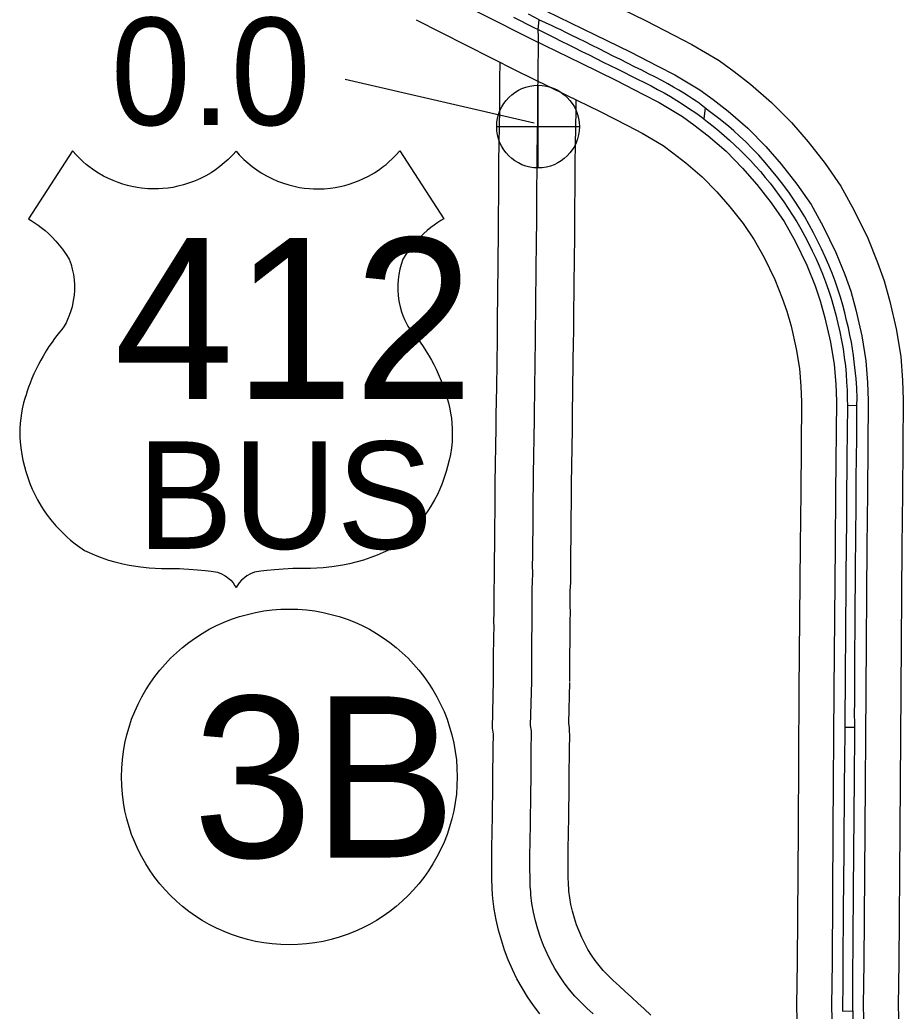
# Model space of a CAD drawing. Extents: x 31699 to 244310, y -8841 to 11474.
# Drawn here: x 135171.6 to 135403.1, y -1536.9 to -1277 of the extents above; entities that cross this region are included whole.
import ezdxf

# ---------------------------------------------------------------- set-up
doc = ezdxf.new("R2010")
doc.units = 0
for name, color, linetype in [('B_Logo', 7, 'Continuous'), ('Level 21', 7, 'Continuous'), ('R_Border Notes', 7, 'Continuous'), ('S_AREA_CALC', 7, 'Continuous'), ('S_WALL_ANNOT', 7, 'Continuous')]:
    doc.layers.add(name, color=color, linetype=linetype)

msp = doc.modelspace()

# ---------------------------------------------------------------- linework, layer by layer
for points in [[(135228.26, -1311.43), (135227.4, -1312.4), (135226.21, -1313.6), (135225.16, -1314.55), (135224.01, -1315.49), (135222.84, -1316.34), (135221.69, -1317.1), (135220.3, -1317.91), (135218.93, -1318.61), (135217.4, -1319.28), (135215.78, -1319.88), (135214.45, -1320.29), (135213.02, -1320.66), (135211.64, -1320.93), (135210.42, -1321.12), (135209.06, -1321.26), (135207.94, -1321.32), (135206.55, -1321.34), (135205.13, -1321.29), (135203.48, -1321.14), (135202.32, -1320.98), (135200.96, -1320.72), (135199.77, -1320.44), (135198.57, -1320.1), (135197.36, -1319.69), (135196.02, -1319.17), (135194.83, -1318.64), (135193.55, -1317.99), (135192.01, -1317.1), (135190.6, -1316.16), (135189.67, -1315.48), (135188.95, -1314.9), (135188.19, -1314.25), (135187.36, -1313.48), (135186.41, -1312.52), (135185.36, -1311.34), (135173.82, -1329.18), (135174.56, -1329.62), (135175.34, -1330.13), (135176.35, -1330.83), (135177.16, -1331.44), (135178.18, -1332.27), (135179.08, -1333.06), (135179.94, -1333.89), (135181.01, -1335.02), (135181.91, -1336.06), (135182.76, -1337.15), (135183.75, -1338.55), (135184.5, -1339.75), (135184.99, -1341.16), (135185.32, -1342.36), (135185.61, -1343.78), (135185.8, -1345.2), (135185.88, -1346.48), (135185.88, -1347.94), (135185.79, -1349.17), (135185.67, -1350.17), (135185.51, -1351.12), (135185.26, -1352.22), (135184.87, -1353.57), (135184.54, -1354.5), (135184.1, -1355.57), (135183.68, -1356.45), (135183.2, -1357.36), (135182.61, -1358.18), (135181.99, -1358.93), (135181.3, -1359.79), (135180.69, -1360.59), (135180.02, -1361.51), (135179.22, -1362.67), (135178.5, -1363.77), (135177.66, -1365.16), (135177.04, -1366.27), (135176.45, -1367.38), (135175.84, -1368.59), (135175.29, -1369.79), (135174.76, -1371.03), (135174.26, -1372.28), (135173.88, -1373.31), (135173.54, -1374.33), (135173.2, -1375.35), (135172.91, -1376.29), (135172.58, -1377.45), (135172.23, -1378.97), (135172.01, -1380.13), (135171.82, -1381.41), (135171.68, -1382.75), (135171.59, -1384.25), (135171.58, -1385.6), (135171.59, -1386.47), (135171.65, -1387.6), (135171.81, -1389.25), (135172.08, -1391), (135172.37, -1392.45), (135172.8, -1394.11), (135173.17, -1395.39), (135173.68, -1397.02), (135174.23, -1398.54), (135174.84, -1400.01), (135175.49, -1401.41), (135176.23, -1402.83)], [(135228.26, -1311.43), (135229.11, -1312.4), (135230.3, -1313.6), (135231.35, -1314.55), (135232.51, -1315.49), (135233.67, -1316.34), (135234.83, -1317.1), (135236.21, -1317.91), (135237.59, -1318.61), (135239.11, -1319.28), (135240.73, -1319.88), (135242.07, -1320.29), (135243.5, -1320.66), (135244.87, -1320.93), (135246.1, -1321.12), (135247.46, -1321.26), (135248.57, -1321.32), (135249.96, -1321.34), (135251.39, -1321.29), (135253.04, -1321.14), (135254.19, -1320.98), (135255.56, -1320.72), (135256.74, -1320.44), (135257.94, -1320.1), (135259.15, -1319.69), (135260.5, -1319.17), (135261.68, -1318.64), (135262.97, -1317.99), (135264.51, -1317.1), (135265.92, -1316.16), (135266.84, -1315.48), (135267.57, -1314.9), (135268.32, -1314.25), (135269.15, -1313.48), (135270.1, -1312.52), (135271.15, -1311.34), (135282.69, -1329.18), (135281.95, -1329.62), (135281.17, -1330.13), (135280.16, -1330.83), (135279.35, -1331.44), (135278.33, -1332.27), (135277.44, -1333.06), (135276.58, -1333.89), (135275.5, -1335.02), (135274.6, -1336.06), (135273.75, -1337.15), (135272.76, -1338.55), (135272.01, -1339.75), (135271.53, -1341.16), (135271.2, -1342.36), (135270.91, -1343.78), (135270.72, -1345.2), (135270.63, -1346.48), (135270.64, -1347.94), (135270.72, -1349.17), (135270.84, -1350.17), (135271, -1351.12), (135271.25, -1352.22), (135271.64, -1353.57), (135271.97, -1354.5), (135272.41, -1355.57), (135272.83, -1356.45), (135273.32, -1357.36), (135273.9, -1358.18), (135274.52, -1358.93), (135275.21, -1359.79), (135275.82, -1360.59), (135276.49, -1361.51), (135277.3, -1362.67), (135278.01, -1363.77), (135278.85, -1365.16), (135279.48, -1366.27), (135280.07, -1367.38), (135280.67, -1368.59), (135281.22, -1369.79), (135281.76, -1371.03), (135282.25, -1372.28), (135282.63, -1373.31), (135282.98, -1374.33), (135283.31, -1375.35), (135283.61, -1376.29), (135283.93, -1377.45), (135284.28, -1378.97), (135284.5, -1380.13), (135284.69, -1381.41), (135284.83, -1382.75), (135284.92, -1384.25), (135284.94, -1385.6), (135284.92, -1386.47), (135284.86, -1387.6), (135284.7, -1389.25), (135284.44, -1391), (135284.14, -1392.45), (135283.71, -1394.11), (135283.34, -1395.39), (135282.83, -1397.02), (135282.28, -1398.54), (135281.67, -1400.01), (135281.02, -1401.41), (135280.29, -1402.83)], [(135176.23, -1402.83), (135177.2, -1404.51), (135177.97, -1405.71), (135178.75, -1406.83), (135179.72, -1408.11), (135180.99, -1409.62), (135182.03, -1410.74), (135182.9, -1411.62), (135183.93, -1412.58), (135184.89, -1413.41), (135186.05, -1414.33), (135187.28, -1415.24), (135188.52, -1416.08), (135189.73, -1416.65), (135191.31, -1417.33), (135192.89, -1417.94), (135194.85, -1418.61), (135196.5, -1419.1), (135198.55, -1419.62), (135200.24, -1419.97), (135203.17, -1420.44), (135205.46, -1420.67), (135207.05, -1420.77), (135208.75, -1420.81), (135210.61, -1420.8), (135212.15, -1420.82), (135213.39, -1420.86), (135214.59, -1420.91), (135215.91, -1420.99), (135218.14, -1421.17), (135220.16, -1421.38), (135221.77, -1421.58), (135223.38, -1421.82), (135224.46, -1422.23), (135225.4, -1422.75), (135225.98, -1423.16), (135226.86, -1423.93), (135227.48, -1424.63), (135227.97, -1425.34), (135228.26, -1425.83)], [(135280.29, -1402.83), (135279.32, -1404.51), (135278.55, -1405.71), (135277.76, -1406.83), (135276.79, -1408.11), (135275.52, -1409.62), (135274.49, -1410.74), (135273.61, -1411.62), (135272.58, -1412.58), (135271.62, -1413.41), (135270.47, -1414.33), (135269.23, -1415.24), (135268, -1416.08), (135266.78, -1416.65), (135265.2, -1417.33), (135263.62, -1417.94), (135261.67, -1418.61), (135260.01, -1419.1), (135257.97, -1419.62), (135256.27, -1419.97), (135253.34, -1420.44), (135251.05, -1420.67), (135249.46, -1420.77), (135247.77, -1420.81), (135245.9, -1420.8), (135244.36, -1420.82), (135243.12, -1420.86), (135241.92, -1420.91), (135240.6, -1420.99), (135238.37, -1421.17), (135236.36, -1421.38), (135234.74, -1421.58), (135233.13, -1421.82), (135232.05, -1422.23), (135231.12, -1422.75), (135230.53, -1423.16), (135229.66, -1423.93), (135229.04, -1424.63), (135228.54, -1425.34), (135228.26, -1425.83)]]:
    msp.add_lwpolyline(points)
at = {"layer": 'B_Logo'}
for points in [[(135307.66, -1277.05), (135304.89, -1275.5)], [(135300.98, -1276.33), (135302.76, -1277.23), (135304.55, -1278.13), (135306.33, -1279.04), (135307.45, -1279.6)], [(135307.45, -1279.6), (135307.66, -1277.05)], [(135332.72, -1289.32), (135330.85, -1288.39), (135328.98, -1287.46), (135327.11, -1286.53), (135325.26, -1285.59), (135323.41, -1284.66), (135321.57, -1283.74), (135319.74, -1282.83), (135317.96, -1281.95), (135316.29, -1281.13), (135314.73, -1280.36), (135313.34, -1279.68), (135312.14, -1279.09), (135311.13, -1278.63), (135307.6, -1277.02)], [(135306.57, -1373.43), (135306.74, -1360.82), (135306.75, -1359.49), (135306.76, -1358.06), (135306.78, -1356.53), (135306.79, -1354.92), (135306.81, -1353.26), (135306.83, -1351.53), (135306.85, -1349.74), (135306.87, -1347.88), (135306.89, -1345.96), (135306.92, -1343.99), (135306.94, -1341.97), (135306.96, -1339.91), (135306.99, -1337.82), (135307.01, -1335.7), (135307.03, -1333.56), (135307.05, -1331.37), (135307.06, -1329.16), (135307.07, -1326.92), (135307.09, -1324.64), (135307.1, -1322.34), (135307.12, -1320.03), (135307.14, -1317.71), (135307.15, -1315.39), (135307.17, -1313.08), (135307.2, -1310.94), (135307.25, -1308.49), (135307.3, -1306.21), (135307.34, -1303.95), (135307.36, -1301.7), (135307.37, -1299.45), (135307.38, -1297.22), (135307.39, -1294.97), (135307.41, -1292.73), (135307.43, -1290.5), (135307.46, -1288.26), (135307.49, -1286.02), (135307.51, -1283.79), (135307.53, -1281.59), (135307.45, -1279.6)], [(135307.45, -1279.6), (135308.1, -1279.92), (135309.88, -1280.81), (135311.66, -1281.69), (135313.46, -1282.59), (135315.27, -1283.49), (135317.09, -1284.4), (135318.93, -1285.32), (135320.77, -1286.24), (135322.61, -1287.16), (135324.46, -1288.08), (135326.29, -1288.98), (135328.11, -1289.88), (135329.91, -1290.78), (135331.7, -1291.67), (135333.49, -1292.57), (135335.27, -1293.47), (135337.02, -1294.36), (135338.76, -1295.26), (135340.47, -1296.18), (135342.16, -1297.14), (135343.82, -1298.16), (135345.48, -1299.21), (135347.12, -1300.31), (135348.74, -1301.44), (135350.32, -1302.58), (135350.95, -1303.06)], [(135352.36, -1301.08), (135350.28, -1299.39), (135349.65, -1298.86), (135348.85, -1298.31), (135347.89, -1297.69), (135346.81, -1297.01), (135345.62, -1296.26), (135344.33, -1295.48), (135342.94, -1294.66), (135341.44, -1293.82), (135339.84, -1292.95), (135338.16, -1292.07), (135336.4, -1291.17), (135334.59, -1290.25), (135332.72, -1289.32)], [(135351.19, -1300.13), (135350.83, -1302.97)], [(135391.01, -1378.1), (135391.06, -1376.06), (135391.04, -1375.32), (135391, -1374.46), (135390.94, -1373.46), (135390.86, -1372.32), (135390.76, -1371.05), (135390.63, -1369.67), (135390.48, -1368.19), (135390.31, -1366.63), (135390.09, -1365), (135389.85, -1363.29), (135389.54, -1361.5), (135389.17, -1359.65), (135388.76, -1357.75), (135388.3, -1355.8), (135387.81, -1353.81), (135387.27, -1351.78), (135386.66, -1349.72), (135385.99, -1347.64), (135385.27, -1345.54), (135384.48, -1343.42), (135383.62, -1341.29), (135382.71, -1339.16), (135381.73, -1337.03), (135380.7, -1334.92), (135379.62, -1332.82), (135378.49, -1330.74), (135377.3, -1328.66), (135376.03, -1326.6), (135374.7, -1324.54), (135373.29, -1322.49), (135371.81, -1320.44), (135370.26, -1318.41), (135368.63, -1316.4), (135366.95, -1314.43), (135365.25, -1312.53), (135363.53, -1310.73), (135361.85, -1309.04), (135360.23, -1307.5), (135358.72, -1306.11), (135357.35, -1304.92), (135356.15, -1303.94), (135355.14, -1303.13), (135354.45, -1302.59), (135352.37, -1301.09)], [(135350.95, -1303.06), (135351.86, -1303.75), (135353.35, -1304.93), (135354.81, -1306.13), (135356.23, -1307.34), (135357.62, -1308.59), (135359, -1309.87), (135360.37, -1311.18), (135361.72, -1312.52), (135363.06, -1313.91), (135364.39, -1315.34), (135365.7, -1316.81), (135366.97, -1318.32), (135368.22, -1319.88), (135369.46, -1321.47), (135370.65, -1323.09), (135371.83, -1324.75), (135372.98, -1326.46), (135374.1, -1328.22), (135375.2, -1330.01), (135376.27, -1331.84), (135377.32, -1333.71), (135378.32, -1335.6), (135379.28, -1337.53), (135380.21, -1339.5), (135381.09, -1341.53), (135381.93, -1343.6), (135382.73, -1345.71), (135383.5, -1347.85), (135384.21, -1350.01), (135384.87, -1352.19), (135385.47, -1354.39), (135386.03, -1356.6), (135386.53, -1358.82), (135386.97, -1361.05), (135387.36, -1363.28), (135387.69, -1365.51), (135387.97, -1367.71), (135388.13, -1369.86), (135388.28, -1372), (135388.41, -1374.13), (135388.47, -1376.25), (135388.49, -1378.17)], [(135305.74, -1450.47), (135305.74, -1448.52), (135305.74, -1446.56), (135305.74, -1444.57), (135305.76, -1442.58), (135305.79, -1440.58), (135305.82, -1438.56), (135305.87, -1436.56), (135305.86, -1434.5), (135305.89, -1432.44), (135305.87, -1430.53), (135305.87, -1427.92), (135305.87, -1426.26), (135305.99, -1424.22), (135306.01, -1422.12), (135305.99, -1419.96), (135306.01, -1417.81), (135306.03, -1415.64), (135306.06, -1413.44), (135306.1, -1411.25), (135306.11, -1408.97), (135306.13, -1406.68), (135306.15, -1404.37), (135306.16, -1402.04), (135306.18, -1399.68), (135306.2, -1397.31), (135306.23, -1394.92), (135306.27, -1392.53), (135306.32, -1390.15), (135306.37, -1387.76), (135306.4, -1385.39), (135306.44, -1383.03), (135306.47, -1380.72), (135306.57, -1373.43)], [(135388.49, -1378.17), (135388.49, -1378.38), (135388.49, -1380.52), (135388.46, -1382.69), (135388.44, -1384.91), (135388.4, -1387.17), (135388.37, -1389.46), (135388.35, -1391.78)], [(135391, -1378.11), (135388.49, -1378.17)], [(135390.96, -1385.9), (135390.97, -1383.96), (135390.97, -1382.33), (135390.97, -1381.04), (135390.97, -1381.03), (135391.01, -1378.11)], [(135390.45, -1462.47), (135390.38, -1457.92), (135390.41, -1456.74), (135390.41, -1455.43), (135390.41, -1454), (135390.41, -1452.44), (135390.41, -1450.76), (135390.43, -1448.97), (135390.44, -1447.06), (135390.45, -1445.05), (135390.46, -1442.94), (135390.48, -1440.75), (135390.5, -1438.49), (135390.52, -1436.15), (135390.53, -1433.74), (135390.55, -1431.27), (135390.56, -1428.73), (135390.58, -1426.13), (135390.6, -1423.49), (135390.62, -1420.79), (135390.65, -1418.05), (135390.68, -1415.27), (135390.72, -1412.46), (135390.75, -1409.64), (135390.77, -1406.84), (135390.79, -1404.05), (135390.81, -1401.28), (135390.82, -1398.52), (135390.83, -1395.79), (135390.87, -1393.11), (135390.92, -1390.52), (135390.94, -1388.1), (135390.96, -1385.9)], [(135388.35, -1391.78), (135388.32, -1394.11), (135388.31, -1396.46), (135388.29, -1398.8), (135388.29, -1401.14), (135388.28, -1403.49), (135388.26, -1405.84), (135388.24, -1408.2), (135388.22, -1410.55), (135388.19, -1412.91), (135388.16, -1415.28), (135388.13, -1417.66), (135388.11, -1420.05), (135388.09, -1422.46), (135388.08, -1424.87), (135388.07, -1427.29), (135388.06, -1429.72), (135388.03, -1432.15), (135388.01, -1434.6), (135388, -1437.04), (135387.98, -1439.49), (135387.96, -1441.93), (135387.94, -1444.38), (135387.91, -1446.81), (135387.9, -1449.23), (135387.88, -1451.64), (135387.87, -1454.04), (135387.86, -1456.44), (135387.85, -1458.83), (135387.83, -1461.22), (135387.83, -1462.47)], [(135305.49, -1505.62), (135305.38, -1504.11), (135305.31, -1501.87), (135305.29, -1499.65), (135305.29, -1497.46), (135305.3, -1495.31), (135305.32, -1493.18), (135305.36, -1491.08), (135305.4, -1489), (135305.44, -1486.92), (135305.47, -1484.85), (135305.5, -1482.8), (135305.53, -1480.77), (135305.56, -1478.76), (135305.58, -1476.76), (135305.59, -1474.8), (135305.6, -1472.85), (135305.63, -1470.95), (135305.62, -1469.04), (135305.63, -1467.17), (135305.71, -1465.26), (135305.69, -1463.43), (135305.47, -1462.01), (135305.74, -1450.47)], [(135387.83, -1462.47), (135387.83, -1463.61), (135387.81, -1466.02), (135387.78, -1468.43), (135387.75, -1470.83), (135387.72, -1473.22), (135387.69, -1475.6), (135387.67, -1477.96), (135387.65, -1480.3), (135387.64, -1482.6), (135387.61, -1484.88), (135387.6, -1487.12), (135387.59, -1489.33), (135387.58, -1491.5), (135387.57, -1493.65), (135387.55, -1495.77), (135387.53, -1497.83), (135387.51, -1499.83), (135387.48, -1501.78), (135387.46, -1503.69), (135387.44, -1505.57), (135387.41, -1507.42), (135387.4, -1509.25), (135387.38, -1511.04), (135387.36, -1512.83), (135387.36, -1514.63), (135387.35, -1516.42), (135387.34, -1518.19), (135387.32, -1519.94), (135387.31, -1521.67), (135387.27, -1523.34), (135387.27, -1524.97), (135387.27, -1526.47), (135387.27, -1527.83), (135387.27, -1529.08), (135387.27, -1530.24), (135387.27, -1531.31), (135387.26, -1532.34), (135387.24, -1533.35), (135387.22, -1534.32), (135387.19, -1535.25), (135387.18, -1536.16), (135387.18, -1536.87)], [(135387.83, -1462.47), (135390.45, -1462.47)], [(135389.93, -1536.76), (135389.91, -1534.71), (135389.89, -1532.4), (135389.9, -1531.94), (135389.91, -1531.25), (135389.92, -1530), (135389.92, -1528.64), (135389.92, -1527.18), (135389.94, -1525.64), (135389.95, -1524), (135389.97, -1522.29), (135389.97, -1520.5), (135389.99, -1518.64), (135390, -1516.71), (135390.02, -1514.72), (135390.04, -1512.66), (135390.06, -1510.54), (135390.09, -1508.36), (135390.1, -1506.12), (135390.11, -1503.82), (135390.13, -1501.47), (135390.14, -1499.08), (135390.16, -1496.63), (135390.19, -1494.15), (135390.22, -1491.66), (135390.26, -1489.17), (135390.28, -1486.71), (135390.29, -1484.27), (135390.31, -1481.85), (135390.33, -1479.45), (135390.35, -1477.09), (135390.37, -1474.82), (135390.38, -1472.69), (135390.4, -1470.72), (135390.41, -1468.95), (135390.43, -1467.42), (135390.44, -1466.12), (135390.45, -1465.09), (135390.45, -1462.47)], [(135321.83, -1537.57), (135320.21, -1536.05), (135318.62, -1534.52), (135317.09, -1532.92), (135315.64, -1531.24), (135314.29, -1529.46), (135313.02, -1527.63), (135311.85, -1525.72), (135310.76, -1523.75), (135309.77, -1521.73), (135308.88, -1519.68), (135308.08, -1517.55), (135307.37, -1515.38), (135306.74, -1513.16), (135306.23, -1510.91), (135305.82, -1508.64), (135305.54, -1506.36), (135305.49, -1505.62)], [(135387.18, -1536.87), (135389.93, -1536.76)], [(135389.93, -1536.76), (135390, -1543.56)]]:
    msp.add_lwpolyline(points, dxfattribs=at)
at = {"layer": 'Level 21'}
for p, q in [((135307.41, -1315.85), (135307.41, -1294.18)), ((135296.58, -1305.02), (135318.24, -1305.02))]:
    msp.add_line(p, q, dxfattribs=at)
msp.add_circle((135307.41, -1305.02), 10.83, dxfattribs=at)
at = {"layer": 'R_Border Notes'}
msp.add_circle((135242.22, -1475.47), 44, dxfattribs=at)
at = {"layer": 'S_AREA_CALC'}
for points in [[(135279.59, -1268.8), (135305.77, -1282.09), (135318.69, -1288.42), (135327.79, -1292.88), (135335.02, -1296.56), (135339.17, -1298.73), (135345.23, -1302.34), (135348.27, -1304.55), (135351.97, -1307.44), (135356.68, -1311.48), (135361, -1315.87), (135364.74, -1320.16), (135368.55, -1325.01), (135371.88, -1329.85), (135374.79, -1335.08), (135377.86, -1341.35), (135380.01, -1346.74), (135381.4, -1350.67), (135382.61, -1355.11), (135384.1, -1361.48), (135385.06, -1367.34), (135385.43, -1372.52), (135385.61, -1376.95), (135385.42, -1400.92), (135385.29, -1414.9), (135384.98, -1452.83), (135384.72, -1489.17), (135384.47, -1524.02), (135384.34, -1535.37), (135384.47, -1542.47)], [(135326.39, -1272.71), (135335.61, -1277.22), (135343.04, -1281.01), (135347.71, -1283.45), (135354.87, -1287.71), (135358.81, -1290.57), (135363.07, -1293.91), (135368.63, -1298.68), (135373.84, -1303.96), (135378.23, -1309), (135382.66, -1314.65), (135386.76, -1320.61), (135390.3, -1326.96), (135393.87, -1334.25), (135396.39, -1340.59), (135398.11, -1345.44), (135399.58, -1350.81), (135401.27, -1358.06), (135402.46, -1365.3), (135402.9, -1371.54), (135403.12, -1376.66), (135402.92, -1401.07), (135402.79, -1415.05), (135402.48, -1452.97), (135402.22, -1489.29), (135401.96, -1524.18), (135401.84, -1535.31), (135401.95, -1541.58)], [(135309.49, -1274.63), (135322.36, -1280.94), (135331.52, -1285.42), (135338.84, -1289.15), (135343.24, -1291.45), (135349.82, -1295.38), (135353.29, -1297.89), (135357.25, -1301), (135362.37, -1305.39), (135367.12, -1310.2), (135371.16, -1314.85), (135375.27, -1320.08), (135378.96, -1325.45), (135382.18, -1331.21), (135385.49, -1337.97), (135387.81, -1343.81), (135389.36, -1348.18), (135390.69, -1353.06), (135392.27, -1359.85), (135393.35, -1366.37), (135393.75, -1372.05), (135393.95, -1376.81), (135393.76, -1400.99), (135393.63, -1414.97), (135393.31, -1452.9), (135393.05, -1489.23), (135392.8, -1524.1), (135392.67, -1535.34), (135392.8, -1542.04)], [(135275.47, -1276.99), (135301.68, -1290.29), (135314.66, -1296.66), (135323.7, -1301.08), (135330.82, -1304.71), (135334.7, -1306.73), (135340.18, -1310), (135342.75, -1311.87), (135346.16, -1314.53), (135350.42, -1318.19), (135354.27, -1322.1), (135357.67, -1326), (135361.16, -1330.44), (135364.08, -1334.69), (135366.67, -1339.33), (135369.47, -1345.06), (135371.42, -1349.96), (135372.64, -1353.42), (135373.73, -1357.36), (135375.1, -1363.26), (135375.95, -1368.42), (135376.28, -1373.03), (135376.45, -1377.11), (135376.26, -1400.84), (135376.13, -1414.82), (135375.81, -1452.76), (135375.55, -1489.1), (135375.3, -1523.93), (135375.17, -1535.41), (135375.31, -1542.93)], [(135296.57, -1373.3), (135296.74, -1360.73), (135296.75, -1359.44), (135296.76, -1357.96), (135296.78, -1356.41), (135296.8, -1354.81), (135296.81, -1353.16), (135296.83, -1351.43), (135296.85, -1349.63), (135296.87, -1347.75), (135296.9, -1345.83), (135296.92, -1343.87), (135296.94, -1341.86), (135296.96, -1339.8), (135296.99, -1337.71), (135297.01, -1335.6), (135297.03, -1333.47), (135297.05, -1331.31), (135297.06, -1329.11), (135297.07, -1326.85), (135297.09, -1324.56), (135297.1, -1322.27), (135297.12, -1319.96), (135297.14, -1317.65), (135297.15, -1315.32), (135297.17, -1312.96), (135297.2, -1310.75), (135297.26, -1308.28), (135297.3, -1306.03), (135297.34, -1303.82), (135297.36, -1301.62), (135297.37, -1299.41), (135297.38, -1297.17), (135297.39, -1294.9), (135297.41, -1292.63), (135297.46, -1288.15)], [(135316.57, -1373.57), (135316.74, -1360.9), (135316.75, -1359.54), (135316.76, -1358.15), (135316.78, -1356.64), (135316.79, -1355.03), (135316.81, -1353.36), (135316.83, -1351.63), (135316.85, -1349.85), (135316.87, -1348), (135316.89, -1346.09), (135316.92, -1344.1), (135316.94, -1342.07), (135316.96, -1340.02), (135316.99, -1337.93), (135317.01, -1335.81), (135317.03, -1333.64), (135317.05, -1331.44), (135317.06, -1329.21), (135317.07, -1326.98), (135317.09, -1324.72), (135317.1, -1322.42), (135317.12, -1320.1), (135317.14, -1317.77), (135317.15, -1315.46), (135317.17, -1313.2), (135317.2, -1311.13), (135317.25, -1308.7), (135317.3, -1306.39), (135317.33, -1304.08), (135317.36, -1301.78), (135317.38, -1297.99)], [(135295.74, -1450.47), (135295.74, -1448.53), (135295.74, -1446.55), (135295.74, -1444.5), (135295.76, -1442.47), (135295.79, -1440.45), (135295.82, -1438.37), (135295.87, -1436.45), (135295.86, -1434.44), (135295.89, -1432.42), (135295.87, -1430.58), (135295.87, -1427.92), (135295.87, -1425.96), (135295.99, -1423.89), (135296.01, -1422.13), (135295.99, -1419.95), (135296.01, -1417.7), (135296.04, -1415.52), (135296.06, -1413.29), (135296.1, -1411.13), (135296.11, -1408.9), (135296.13, -1406.61), (135296.15, -1404.31), (135296.16, -1401.98), (135296.18, -1399.61), (135296.2, -1397.2), (135296.23, -1394.77), (135296.27, -1392.35), (135296.32, -1389.95), (135296.37, -1387.59), (135296.4, -1385.23), (135296.44, -1382.88), (135296.47, -1380.58), (135296.57, -1373.3)], [(135315.74, -1450.48), (135315.74, -1448.52), (135315.74, -1446.56), (135315.74, -1444.64), (135315.76, -1442.7), (135315.79, -1440.71), (135315.82, -1438.75), (135315.87, -1436.67), (135315.86, -1434.55), (135315.89, -1432.45), (135315.87, -1430.48), (135315.87, -1427.92), (135315.87, -1426.57), (135315.99, -1424.56), (135316.01, -1422.12), (135315.99, -1419.97), (135316.01, -1417.92), (135316.03, -1415.76), (135316.06, -1413.6), (135316.1, -1411.37), (135316.11, -1409.03), (135316.13, -1406.76), (135316.15, -1404.44), (135316.16, -1402.1), (135316.18, -1399.75), (135316.2, -1397.42), (135316.23, -1395.08), (135316.27, -1392.72), (135316.32, -1390.34), (135316.36, -1387.94), (135316.4, -1385.54), (135316.44, -1383.18), (135316.47, -1380.86), (135316.57, -1373.57)], [(135295.51, -1506.32), (135295.39, -1504.61), (135295.31, -1502.08), (135295.29, -1499.71), (135295.29, -1497.44), (135295.3, -1495.22), (135295.32, -1493.04), (135295.36, -1490.9), (135295.4, -1488.81), (135295.44, -1486.75), (135295.47, -1484.69), (135295.5, -1482.65), (135295.53, -1480.63), (135295.56, -1478.63), (135295.58, -1476.67), (135295.59, -1474.74), (135295.6, -1472.77), (135295.63, -1470.9), (135295.62, -1469.03), (135295.63, -1466.94), (135295.71, -1465.11), (135295.7, -1464.26), (135295.45, -1462.67), (135295.74, -1450.23)], [(135315.46, -1504.92), (135315.37, -1503.6), (135315.31, -1501.65), (135315.29, -1499.6), (135315.29, -1497.49), (135315.3, -1495.39), (135315.32, -1493.32), (135315.36, -1491.26), (135315.4, -1489.19), (135315.44, -1487.1), (135315.47, -1485.01), (135315.5, -1482.94), (135315.53, -1480.91), (135315.56, -1478.88), (135315.58, -1476.85), (135315.59, -1474.86), (135315.6, -1472.93), (135315.63, -1470.99), (135315.62, -1469.05), (135315.63, -1467.4), (135315.71, -1465.41), (135315.68, -1462.59), (135315.48, -1461.34), (135315.74, -1450.71)], [(135307.87, -1537.54), (135306.19, -1535.34), (135304.64, -1533.1), (135303.21, -1530.76), (135301.89, -1528.38), (135300.69, -1525.93), (135299.6, -1523.43), (135298.64, -1520.86), (135297.8, -1518.29), (135297.05, -1515.62), (135296.43, -1512.91), (135295.93, -1510.14), (135295.58, -1507.33), (135295.51, -1506.32)], [(135336.98, -1537.89), (135335.26, -1536.29), (135333.55, -1534.73), (135331.87, -1533.2), (135330.22, -1531.7), (135328.63, -1530.23), (135327.1, -1528.81), (135325.71, -1527.46), (135324.49, -1526.18), (135323.41, -1524.93), (135322.38, -1523.59), (135321.4, -1522.17), (135320.49, -1520.69), (135319.63, -1519.13), (135318.85, -1517.53), (135318.15, -1515.93), (135317.52, -1514.24), (135316.94, -1512.47), (135316.44, -1510.69), (135316.03, -1508.91), (135315.71, -1507.13), (135315.5, -1505.4), (135315.46, -1504.92)]]:
    msp.add_lwpolyline(points, dxfattribs=at)
at = {"layer": 'S_WALL_ANNOT'}
msp.add_line((135256.82, -1292.56), (135306.4, -1304.04), dxfattribs=at)

# ---------------------------------------------------------------- texts
for s, height, p in [('412', 42.24, (135196.28, -1376.44)), ('BUS', 28.16, (135202.34, -1415.69))]:
    msp.add_text(s, height=height).set_placement(p)
at = {"layer": 'R_Border Notes'}
msp.add_text('3B', height=42.24, dxfattribs=at).set_placement((135216.89, -1496.59))
at = {"layer": 'S_WALL_ANNOT'}
msp.add_text('0.0', height=28.16, dxfattribs=at).set_placement((135195.44, -1304.62))

doc.saveas('drawing.dxf')
